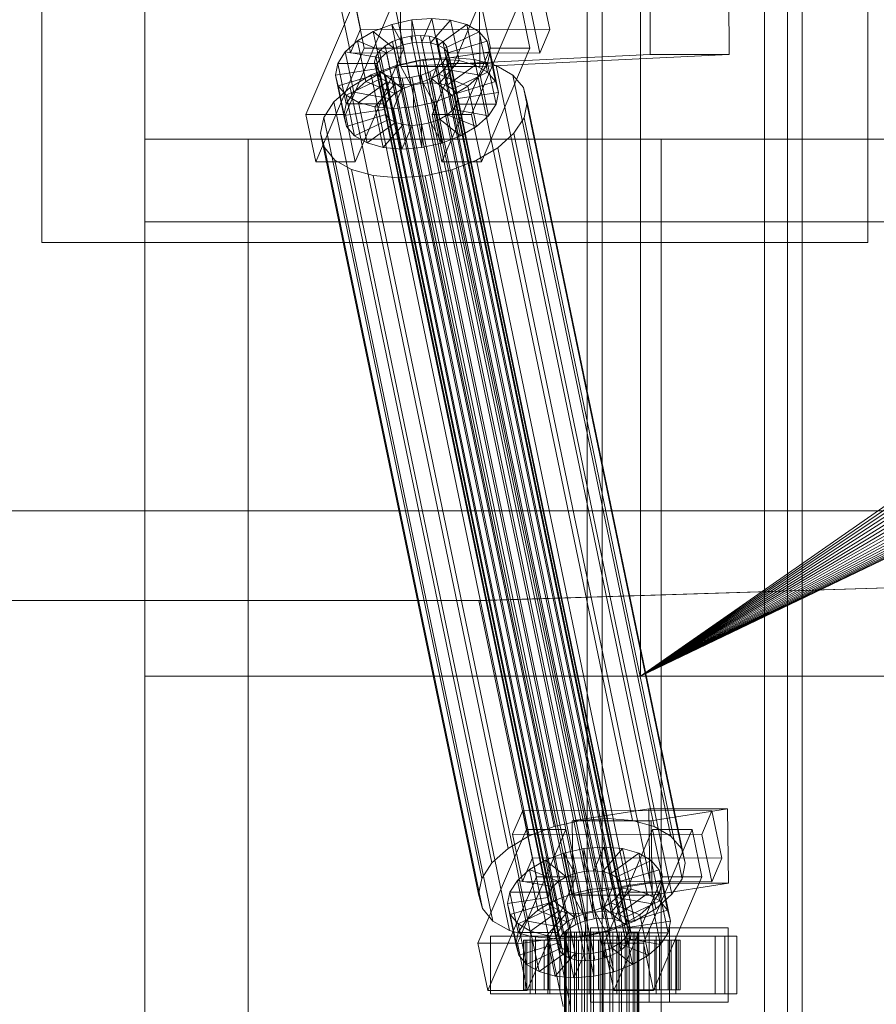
# Model space of a CAD drawing. Header units: millimetres. Extents: x -3490 to 61924, y -72580 to 6847.
# Tile 561 of 656: x 23720 to 23927, y -17870 to -17631. Entities that reach past the tile are written whole.
import ezdxf

# ---------------------------------------------------------------- set-up
doc = ezdxf.new("R2010")
doc.units = ezdxf.units.MM
for name, color, linetype, lineweight in [('COTAS_O', 1, 'Continuous', 0), ('superior_briquetadora', 7, 'Continuous', 0), ('superior_C02', 7, 'Continuous', 0)]:
    doc.layers.add(name, color=color, linetype=linetype, lineweight=lineweight)
doc.dimstyles.new('R19_100', dxfattribs={"dimtxt": 250, "dimasz": 150, "dimexe": 150, "dimexo": 80, "dimgap": 100, "dimtad": 1, "dimtih": 1, "dimtoh": 1, "dimdsep": 46, "dimcen": 0.09, "dimadec": 0, "dimazin": 0, "dimtfac": 1, "dimtdec": 4, "dimtofl": 0, "dimtmove": 0, "dimatfit": 3, "dimfxl": 1, "dimtolj": 1, "dimtzin": 0, "dimarcsym": 0})

# ---------------------------------------------------------------- blocks, each defined once
blk = doc.blocks.new('DIM_R29_47')
at = {"layer": 'COTAS_O'}
for p, q in [((23050.07, -17510), (23005.07, -17660)), ((23750.07, -17510), (23050.07, -17510)), ((23050.07, -19480), (23050.07, -17510)), ((23050.07, -17510), (23095.07, -17660)), ((23050.07, -19480), (23005.07, -19330)), ((23050.07, -19480), (23095.07, -19330)), ((23750.07, -19480), (23050.07, -19480))]:
    blk.add_line(p, q, dxfattribs=at)
blk.add_text('1970 O', height=250, rotation=90, dxfattribs=at).set_placement((22950.07, -18495))

msp = doc.modelspace()

# ---------------------------------------------------------------- linework, layer by layer
at = {"layer": 'superior_briquetadora'}
for p, q in [((23725.067, -17685), (23725.067, -17485)), ((23925.067, -17685), (23925.067, -17485)), ((23750.067, -17660), (23750.067, -17510)), ((23750.067, -18490), (23750.067, -17510)), ((23900.067, -17660), (23900.067, -17510)), ((23750.067, -17790), (23750.067, -17570)), ((23750.067, -17680), (23750.067, -17570)), ((23870.067, -17790), (23870.067, -17570)), ((23870.067, -17583.45), (23870.067, -17790)), ((23750.067, -19330), (23750.067, -17660)), ((23750.067, -17660), (23900.067, -17660)), ((23775.067, -18720.639), (23775.067, -17660)), ((23775.067, -17660), (23875.067, -17660)), ((23775.067, -18674.804), (23775.067, -17660)), ((23875.067, -18720.639), (23875.067, -17660)), ((23875.067, -18674.804), (23875.067, -17660)), ((23900.067, -19330), (23900.067, -17660)), ((23900.067, -18490), (23900.067, -17660)), ((23900.067, -17790), (23900.067, -17660)), ((23900.067, -17660), (25800.067, -17660)), ((25950.067, -17680), (23750.067, -17680)), ((24028.067, -17680), (23870.067, -17790)), ((24028.173, -17682.156), (23870.067, -17790)), ((24028.49, -17684.292), (23870.067, -17790)), ((23725.067, -17685), (23925.067, -17685)), ((24029.015, -17686.386), (23870.067, -17790)), ((24029.742, -17688.419), (23870.067, -17790)), ((24030.665, -17690.371), (23870.067, -17790)), ((24031.775, -17692.223), (23870.067, -17790)), ((24033.061, -17693.957), (23870.067, -17790)), ((24034.511, -17695.556), (23870.067, -17790)), ((24036.111, -17697.006), (23870.067, -17790)), ((24037.845, -17698.292), (23870.067, -17790)), ((24039.697, -17699.402), (23870.067, -17790)), ((24041.648, -17700.325), (23870.067, -17790)), ((24043.681, -17701.053), (23870.067, -17790)), ((24054.359, -17701.577), (23870.067, -17790)), ((24045.775, -17701.577), (23870.067, -17790)), ((24052.224, -17701.894), (23870.067, -17790)), ((24047.911, -17701.894), (23870.067, -17790)), ((24050.067, -17702), (23870.067, -17790)), ((23750.067, -17790), (23900.067, -17790)), ((23750.067, -18210), (23750.067, -17790)), ((23750.067, -17790), (24150.067, -17790)), ((23870.067, -17790), (24150.067, -17790)), ((24350.067, -17790), (23870.067, -17790)), ((23870.067, -17790), (23950.067, -17790)), ((23870.067, -17790), (23879.479, -17790)), ((25830.067, -17790), (23870.067, -17790)), ((23950.067, -17790), (23879.479, -17790)), ((23879.479, -17790), (23880.462, -17790)), ((23950.067, -17790), (23880.462, -17790)), ((23880.462, -17790), (23886.973, -17790)), ((23950.067, -17790), (23886.973, -17790)), ((23886.973, -17790), (23929.237, -17790)), ((23900.067, -18210), (23900.067, -17790)), ((23900.067, -17790), (24150.067, -17790))]:
    msp.add_line(p, q, dxfattribs=at)
at = {"layer": 'superior_C02'}
for p, q in [((23857.171, -17575), (23857.171, -18425)), ((23860.748, -18425), (23860.748, -17575)), ((23905.662, -18425), (23905.662, -17575)), ((23909.239, -17575), (23909.239, -18425)), ((23802.274, -17633.325), (23799.893, -17621.857)), ((23845.712, -17621.914), (23848.092, -17633.382)), ((23872.43, -17639.486), (23872.354, -17621.488)), ((23891.445, -17621.488), (23891.521, -17639.486)), ((23811.961, -17624.356), (23812.037, -17642.354)), ((23831.128, -17642.354), (23831.052, -17624.356)), ((23800.799, -17626.449), (23789.048, -17653.98)), ((23798.594, -17653.992), (23810.344, -17626.461)), ((23803.179, -17637.917), (23800.799, -17626.449)), ((23810.344, -17626.461), (23812.724, -17637.929)), ((23831.344, -17626.487), (23819.594, -17654.019)), ((23829.139, -17654.031), (23840.89, -17626.499)), ((23833.724, -17637.955), (23831.344, -17626.487)), ((23840.89, -17626.499), (23843.27, -17637.967)), ((23797.445, -17627.592), (23799.826, -17639.061)), ((23845.644, -17639.118), (23843.264, -17627.65)), ((23805.359, -17633.91), (23809.854, -17632.183)), ((23809.854, -17632.183), (23814.693, -17631.1)), ((23809.854, -17632.183), (23812.507, -17637.157)), ((23811.894, -17642.013), (23809.854, -17632.183)), ((23814.693, -17631.1), (23819.545, -17630.735)), ((23814.693, -17631.1), (23814.799, -17636.643)), ((23816.733, -17640.93), (23814.693, -17631.1)), ((23819.545, -17630.735), (23817.097, -17636.47)), ((23824.081, -17631.112), (23819.246, -17636.649)), ((23821.586, -17640.564), (23819.545, -17630.735)), ((23819.545, -17630.735), (23824.081, -17631.112)), ((23827.99, -17632.206), (23821.098, -17637.167)), ((23826.121, -17640.942), (23824.081, -17631.112)), ((23824.081, -17631.112), (23827.99, -17632.206)), ((23830.031, -17642.036), (23827.99, -17632.206)), ((23827.99, -17632.206), (23831.007, -17633.943)), ((23799.826, -17639.061), (23802.274, -17633.325)), ((23801.513, -17636.164), (23805.359, -17633.91)), ((23848.092, -17633.382), (23802.274, -17633.325)), ((23805.359, -17633.91), (23810.377, -17637.975)), ((23807.399, -17643.74), (23805.359, -17633.91)), ((23831.007, -17633.943), (23822.527, -17637.99)), ((23833.048, -17643.772), (23831.007, -17633.943)), ((23831.007, -17633.943), (23832.926, -17636.203)), ((23848.092, -17633.382), (23845.644, -17639.118)), ((23798.579, -17638.79), (23801.513, -17636.164)), ((23801.513, -17636.164), (23808.556, -17639.042)), ((23803.553, -17645.994), (23801.513, -17636.164)), ((23808.216, -17637.404), (23810.037, -17636.336)), ((23810.037, -17636.336), (23812.167, -17635.518)), ((23854.413, -17850.135), (23810.037, -17636.336)), ((23812.167, -17635.518), (23814.459, -17635.005)), ((23856.542, -17849.317), (23812.167, -17635.518)), ((23814.799, -17636.643), (23812.507, -17637.157)), ((23814.459, -17635.005), (23816.757, -17634.832)), ((23858.834, -17848.804), (23814.459, -17635.005)), ((23817.097, -17636.47), (23814.799, -17636.643)), ((23814.799, -17636.643), (23816.839, -17646.473)), ((23816.757, -17634.832), (23818.906, -17635.011)), ((23861.133, -17848.631), (23816.757, -17634.832)), ((23817.097, -17636.47), (23819.138, -17646.3)), ((23819.246, -17636.649), (23817.097, -17636.47)), ((23818.906, -17635.011), (23820.758, -17635.529)), ((23863.281, -17848.809), (23818.906, -17635.011)), ((23819.246, -17636.649), (23821.286, -17646.479)), ((23821.098, -17637.167), (23819.246, -17636.649)), ((23820.758, -17635.529), (23822.187, -17636.352)), ((23865.133, -17849.328), (23820.758, -17635.529)), ((23822.187, -17636.352), (23823.096, -17637.422)), ((23866.562, -17850.15), (23822.187, -17636.352)), ((23832.926, -17636.203), (23823.436, -17639.061)), ((23834.967, -17646.033), (23832.926, -17636.203)), ((23832.926, -17636.203), (23833.616, -17638.834)), ((23791.428, -17665.449), (23803.179, -17637.917)), ((23796.758, -17641.61), (23798.579, -17638.79)), ((23798.579, -17638.79), (23807.166, -17640.286)), ((23800.62, -17648.62), (23798.579, -17638.79)), ((23799.826, -17639.061), (23845.644, -17639.118)), ((23812.724, -17637.929), (23800.974, -17665.461)), ((23812.724, -17637.929), (23803.179, -17637.917)), ((23805.963, -17639.983), (23806.826, -17638.648)), ((23806.826, -17638.648), (23808.216, -17637.404)), ((23851.202, -17852.446), (23806.826, -17638.648)), ((23808.556, -17639.042), (23807.166, -17640.286)), ((23852.591, -17851.202), (23808.216, -17637.404)), ((23810.377, -17637.975), (23808.556, -17639.042)), ((23808.556, -17639.042), (23810.596, -17648.872)), ((23812.507, -17637.157), (23810.377, -17637.975)), ((23810.377, -17637.975), (23812.418, -17647.804)), ((23812.507, -17637.157), (23814.547, -17646.986)), ((23821.098, -17637.167), (23823.138, -17646.997)), ((23822.527, -17637.99), (23821.098, -17637.167)), ((23821.974, -17665.487), (23833.724, -17637.955)), ((23822.527, -17637.99), (23824.567, -17647.82)), ((23823.436, -17639.061), (23822.527, -17637.99)), ((23823.096, -17637.422), (23823.422, -17638.668)), ((23867.471, -17851.221), (23823.096, -17637.422)), ((23823.422, -17638.668), (23823.145, -17640.005)), ((23867.798, -17852.467), (23823.422, -17638.668)), ((23823.436, -17639.061), (23825.476, -17648.891)), ((23823.763, -17640.307), (23823.436, -17639.061)), ((23833.616, -17638.834), (23823.763, -17640.307)), ((23843.27, -17637.967), (23831.519, -17665.499)), ((23833.616, -17638.834), (23833.03, -17641.655)), ((23835.657, -17648.664), (23833.616, -17638.834)), ((23843.27, -17637.967), (23833.724, -17637.955)), ((23796.172, -17644.431), (23796.758, -17641.61)), ((23796.758, -17641.61), (23806.303, -17641.622)), ((23798.798, -17651.44), (23796.758, -17641.61)), ((23805.686, -17641.32), (23805.963, -17639.983)), ((23806.012, -17642.566), (23805.686, -17641.32)), ((23850.061, -17855.119), (23805.686, -17641.32)), ((23850.339, -17853.782), (23805.963, -17639.983)), ((23806.303, -17641.622), (23806.026, -17642.958)), ((23807.166, -17640.286), (23806.303, -17641.622)), ((23806.303, -17641.622), (23808.343, -17651.452)), ((23807.166, -17640.286), (23809.206, -17650.116)), ((23810.877, -17642.107), (23817.345, -17640.659)), ((23816.733, -17640.93), (23811.894, -17642.013)), ((23872.43, -17639.486), (23812.037, -17642.354)), ((23821.586, -17640.564), (23816.733, -17640.93)), ((23816.839, -17646.473), (23816.733, -17640.93)), ((23817.345, -17640.659), (23823.832, -17640.17)), ((23855.6, -17824.968), (23817.345, -17640.659)), ((23819.138, -17646.3), (23821.586, -17640.564)), ((23822.282, -17641.341), (23820.892, -17642.585)), ((23821.286, -17646.479), (23826.121, -17640.942)), ((23826.121, -17640.942), (23821.586, -17640.564)), ((23823.145, -17640.005), (23822.282, -17641.341)), ((23866.657, -17855.139), (23822.282, -17641.341)), ((23822.622, -17642.979), (23823.485, -17641.643)), ((23823.145, -17640.005), (23867.52, -17853.804)), ((23823.485, -17641.643), (23823.763, -17640.307)), ((23823.485, -17641.643), (23833.03, -17641.655)), ((23825.525, -17651.473), (23823.485, -17641.643)), ((23823.763, -17640.307), (23825.803, -17650.137)), ((23823.832, -17640.17), (23829.896, -17640.674)), ((23862.087, -17824.479), (23823.832, -17640.17)), ((23830.031, -17642.036), (23826.121, -17640.942)), ((23829.896, -17640.674), (23835.122, -17642.137)), ((23868.15, -17824.984), (23829.896, -17640.674)), ((23891.521, -17639.486), (23831.128, -17642.354)), ((23833.03, -17641.655), (23831.209, -17644.475)), ((23833.03, -17641.655), (23835.071, -17651.485)), ((23891.521, -17639.486), (23872.43, -17639.486)), ((23796.172, -17644.431), (23806.026, -17642.958)), ((23807.399, -17643.74), (23803.553, -17645.994)), ((23804.867, -17644.416), (23810.877, -17642.107)), ((23806.921, -17643.637), (23806.012, -17642.566)), ((23850.388, -17856.365), (23806.012, -17642.566)), ((23806.026, -17642.958), (23806.352, -17644.204)), ((23806.026, -17642.958), (23808.066, -17652.788)), ((23808.35, -17644.459), (23806.921, -17643.637)), ((23851.297, -17857.435), (23806.921, -17643.637)), ((23811.894, -17642.013), (23807.399, -17643.74)), ((23812.418, -17647.804), (23807.399, -17643.74)), ((23849.131, -17826.416), (23810.877, -17642.107)), ((23814.547, -17646.986), (23811.894, -17642.013)), ((23812.037, -17642.354), (23831.128, -17642.354)), ((23819.071, -17643.652), (23816.941, -17644.47)), ((23820.892, -17642.585), (23819.071, -17643.652)), ((23863.446, -17857.451), (23819.071, -17643.652)), ((23865.268, -17856.383), (23820.892, -17642.585)), ((23821.232, -17644.223), (23822.622, -17642.979)), ((23831.209, -17644.475), (23822.622, -17642.979)), ((23822.622, -17642.979), (23824.662, -17652.809)), ((23823.138, -17646.997), (23830.031, -17642.036)), ((23824.567, -17647.82), (23833.048, -17643.772)), ((23833.048, -17643.772), (23830.031, -17642.036)), ((23834.967, -17646.033), (23833.048, -17643.772)), ((23835.122, -17642.137), (23839.155, -17644.459)), ((23873.377, -17826.446), (23835.122, -17642.137)), ((23796.862, -17647.062), (23796.172, -17644.431)), ((23798.212, -17654.261), (23796.172, -17644.431)), ((23796.862, -17647.062), (23806.352, -17644.204)), ((23798.781, -17649.322), (23807.261, -17645.275)), ((23799.726, -17647.428), (23804.867, -17644.416)), ((23803.553, -17645.994), (23800.62, -17648.62)), ((23801.798, -17651.059), (23808.691, -17646.098)), ((23810.596, -17648.872), (23803.553, -17645.994)), ((23843.122, -17828.725), (23804.867, -17644.416)), ((23806.352, -17644.204), (23807.261, -17645.275)), ((23806.352, -17644.204), (23808.393, -17654.034)), ((23807.261, -17645.275), (23808.691, -17646.098)), ((23807.261, -17645.275), (23809.302, -17655.105)), ((23810.202, -17644.978), (23808.35, -17644.459)), ((23852.726, -17858.258), (23808.35, -17644.459)), ((23808.691, -17646.098), (23810.542, -17646.616)), ((23808.691, -17646.098), (23810.731, -17655.927)), ((23812.351, -17645.156), (23810.202, -17644.978)), ((23854.578, -17858.776), (23810.202, -17644.978)), ((23814.649, -17644.983), (23812.351, -17645.156)), ((23856.726, -17858.955), (23812.351, -17645.156)), ((23814.547, -17646.986), (23816.839, -17646.473)), ((23816.941, -17644.47), (23814.649, -17644.983)), ((23859.025, -17858.782), (23814.649, -17644.983)), ((23814.989, -17646.622), (23817.281, -17646.108)), ((23816.839, -17646.473), (23819.138, -17646.3)), ((23861.317, -17858.269), (23816.941, -17644.47)), ((23817.281, -17646.108), (23819.411, -17645.29)), ((23819.934, -17651.082), (23817.281, -17646.108)), ((23817.281, -17646.108), (23819.322, -17655.938)), ((23819.138, -17646.3), (23821.286, -17646.479)), ((23819.411, -17645.29), (23821.232, -17644.223)), ((23824.43, -17649.355), (23819.411, -17645.29)), ((23819.411, -17645.29), (23821.451, -17655.12)), ((23828.275, -17647.101), (23821.232, -17644.223)), ((23821.232, -17644.223), (23823.273, -17654.053)), ((23821.286, -17646.479), (23823.138, -17646.997)), ((23825.476, -17648.891), (23834.967, -17646.033)), ((23831.209, -17644.475), (23828.275, -17647.101)), ((23833.249, -17654.305), (23831.209, -17644.475)), ((23835.657, -17648.664), (23834.967, -17646.033)), ((23839.155, -17644.459), (23841.721, -17647.481)), ((23877.41, -17828.768), (23839.155, -17644.459)), ((23795.804, -17650.939), (23799.726, -17647.428)), ((23798.781, -17649.322), (23796.862, -17647.062)), ((23798.902, -17656.892), (23796.862, -17647.062)), ((23800.62, -17648.62), (23798.798, -17651.44)), ((23837.981, -17831.737), (23799.726, -17647.428)), ((23809.206, -17650.116), (23800.62, -17648.62)), ((23805.707, -17652.153), (23810.542, -17646.616)), ((23809.206, -17650.116), (23810.596, -17648.872)), ((23810.243, -17652.53), (23812.691, -17646.795)), ((23810.542, -17646.616), (23812.691, -17646.795)), ((23810.542, -17646.616), (23812.583, -17656.446)), ((23810.596, -17648.872), (23812.418, -17647.804)), ((23812.418, -17647.804), (23814.547, -17646.986)), ((23812.691, -17646.795), (23814.989, -17646.622)), ((23812.691, -17646.795), (23814.731, -17656.624)), ((23815.095, -17652.165), (23814.989, -17646.622)), ((23814.989, -17646.622), (23817.03, -17656.451)), ((23823.138, -17646.997), (23824.567, -17647.82)), ((23828.275, -17647.101), (23824.43, -17649.355)), ((23824.567, -17647.82), (23825.476, -17648.891)), ((23825.476, -17648.891), (23825.803, -17650.137)), ((23825.803, -17650.137), (23835.657, -17648.664)), ((23830.315, -17656.931), (23828.275, -17647.101)), ((23835.071, -17651.485), (23835.657, -17648.664)), ((23841.721, -17647.481), (23842.643, -17650.998)), ((23879.975, -17831.79), (23841.721, -17647.481)), ((23793.369, -17654.709), (23795.804, -17650.939)), ((23834.059, -17835.248), (23795.804, -17650.939)), ((23801.798, -17651.059), (23798.781, -17649.322)), ((23800.821, -17659.152), (23798.781, -17649.322)), ((23805.707, -17652.153), (23801.798, -17651.059)), ((23803.838, -17660.889), (23801.798, -17651.059)), ((23808.343, -17651.452), (23809.206, -17650.116)), ((23819.934, -17651.082), (23815.095, -17652.165)), ((23824.43, -17649.355), (23819.934, -17651.082)), ((23821.974, -17660.912), (23819.934, -17651.082)), ((23826.47, -17659.184), (23824.43, -17649.355)), ((23825.803, -17650.137), (23825.525, -17651.473)), ((23842.643, -17650.998), (23841.86, -17654.769)), ((23880.898, -17835.307), (23842.643, -17650.998)), ((23798.798, -17651.44), (23798.212, -17654.261)), ((23808.066, -17652.788), (23798.212, -17654.261)), ((23808.343, -17651.452), (23798.798, -17651.44)), ((23810.243, -17652.53), (23805.707, -17652.153)), ((23807.747, -17661.983), (23805.707, -17652.153)), ((23808.066, -17652.788), (23808.343, -17651.452)), ((23808.393, -17654.034), (23808.066, -17652.788)), ((23815.095, -17652.165), (23810.243, -17652.53)), ((23812.283, -17662.36), (23810.243, -17652.53)), ((23817.136, -17661.995), (23815.095, -17652.165)), ((23824.662, -17652.809), (23823.273, -17654.053)), ((23825.525, -17651.473), (23824.662, -17652.809)), ((23824.662, -17652.809), (23833.249, -17654.305)), ((23835.071, -17651.485), (23825.525, -17651.473)), ((23833.249, -17654.305), (23835.071, -17651.485)), ((23798.594, -17653.992), (23789.048, -17653.98)), ((23789.048, -17653.98), (23791.428, -17665.449)), ((23792.586, -17658.48), (23793.369, -17654.709)), ((23831.624, -17839.018), (23793.369, -17654.709)), ((23798.212, -17654.261), (23798.902, -17656.892)), ((23800.974, -17665.461), (23798.594, -17653.992)), ((23808.393, -17654.034), (23798.902, -17656.892)), ((23809.302, -17655.105), (23800.821, -17659.152)), ((23810.731, -17655.927), (23803.838, -17660.889)), ((23809.302, -17655.105), (23808.393, -17654.034)), ((23810.731, -17655.927), (23809.302, -17655.105)), ((23812.583, -17656.446), (23810.731, -17655.927)), ((23819.322, -17655.938), (23817.03, -17656.451)), ((23821.451, -17655.12), (23819.322, -17655.938)), ((23819.322, -17655.938), (23821.974, -17660.912)), ((23829.139, -17654.031), (23819.594, -17654.019)), ((23819.594, -17654.019), (23821.974, -17665.487)), ((23823.273, -17654.053), (23821.451, -17655.12)), ((23821.451, -17655.12), (23826.47, -17659.184)), ((23823.273, -17654.053), (23830.315, -17656.931)), ((23831.519, -17665.499), (23829.139, -17654.031)), ((23830.315, -17656.931), (23833.249, -17654.305)), ((23841.86, -17654.769), (23839.424, -17658.539)), ((23841.86, -17654.769), (23880.115, -17839.078)), ((23798.902, -17656.892), (23800.821, -17659.152)), ((23812.583, -17656.446), (23807.747, -17661.983)), ((23814.731, -17656.624), (23812.283, -17662.36)), ((23814.731, -17656.624), (23812.583, -17656.446)), ((23817.03, -17656.451), (23814.731, -17656.624)), ((23817.03, -17656.451), (23817.136, -17661.995)), ((23826.47, -17659.184), (23830.315, -17656.931)), ((23793.508, -17661.997), (23792.586, -17658.48)), ((23830.84, -17842.789), (23792.586, -17658.48)), ((23800.821, -17659.152), (23803.838, -17660.889)), ((23821.974, -17660.912), (23826.47, -17659.184)), ((23839.424, -17658.539), (23835.503, -17662.05)), ((23877.679, -17842.848), (23839.424, -17658.539)), ((23796.073, -17665.019), (23793.508, -17661.997)), ((23831.763, -17846.306), (23793.508, -17661.997)), ((23803.838, -17660.889), (23807.747, -17661.983)), ((23807.747, -17661.983), (23812.283, -17662.36)), ((23812.283, -17662.36), (23817.136, -17661.995)), ((23817.136, -17661.995), (23821.974, -17660.912)), ((23835.503, -17662.05), (23830.362, -17665.062)), ((23873.757, -17846.359), (23835.503, -17662.05)), ((23791.428, -17665.449), (23800.974, -17665.461)), ((23800.107, -17667.341), (23796.073, -17665.019)), ((23834.328, -17849.328), (23796.073, -17665.019)), ((23821.974, -17665.487), (23831.519, -17665.499)), ((23830.362, -17665.062), (23824.352, -17667.371)), ((23868.617, -17849.371), (23830.362, -17665.062)), ((23805.333, -17668.803), (23800.107, -17667.341)), ((23838.361, -17851.65), (23800.107, -17667.341)), ((23824.352, -17667.371), (23817.883, -17668.819)), ((23862.607, -17851.68), (23824.352, -17667.371)), ((23811.396, -17669.308), (23805.333, -17668.803)), ((23843.588, -17853.113), (23805.333, -17668.803)), ((23817.883, -17668.819), (23811.396, -17669.308)), ((23849.651, -17853.617), (23811.396, -17669.308)), ((23856.138, -17853.128), (23817.883, -17668.819)), ((15575.415, -17750), (24634.01, -17750)), ((24635.508, -17750), (15576.913, -17750)), ((23830.921, -17771.702), (24524.933, -17750)), ((24526.711, -17750), (23832.7, -17771.702)), ((23401.145, -17771.702), (23830.921, -17771.702)), ((23832.7, -17771.702), (23402.923, -17771.702)), ((23830.921, -17771.702), (23851.323, -17870)), ((23830.921, -17771.702), (23832.7, -17771.702)), ((23853.102, -17870), (23832.7, -17771.702)), ((23841.549, -17822.549), (23839.1, -17828.285)), ((23843.929, -17834.017), (23841.549, -17822.549)), ((23841.549, -17822.549), (23887.367, -17822.606)), ((23872.04, -17822.189), (23853.531, -17825.057)), ((23872.287, -17840.17), (23872.04, -17822.189)), ((23872.04, -17822.189), (23891.13, -17822.189)), ((23872.621, -17825.057), (23891.13, -17822.189)), ((23884.919, -17828.342), (23887.367, -17822.606)), ((23887.367, -17822.606), (23889.747, -17834.074)), ((23891.13, -17822.189), (23891.378, -17840.17)), ((23855.6, -17824.968), (23849.131, -17826.416)), ((23872.621, -17825.057), (23853.531, -17825.057)), ((23853.531, -17825.057), (23853.778, -17843.038)), ((23862.087, -17824.479), (23855.6, -17824.968)), ((23868.15, -17824.984), (23862.087, -17824.479)), ((23873.377, -17826.446), (23868.15, -17824.984)), ((23872.869, -17843.038), (23872.621, -17825.057)), ((23842.454, -17827.141), (23830.703, -17854.673)), ((23840.249, -17854.685), (23851.999, -17827.153)), ((23844.834, -17838.609), (23842.454, -17827.141)), ((23842.454, -17827.141), (23851.999, -17827.153)), ((23849.131, -17826.416), (23843.122, -17828.725)), ((23851.999, -17827.153), (23854.38, -17838.621)), ((23872.999, -17827.179), (23861.249, -17854.711)), ((23870.794, -17854.723), (23882.545, -17827.191)), ((23875.38, -17838.647), (23872.999, -17827.179)), ((23872.999, -17827.179), (23882.545, -17827.191)), ((23877.41, -17828.768), (23873.377, -17826.446)), ((23882.545, -17827.191), (23884.925, -17838.659)), ((23843.122, -17828.725), (23837.981, -17831.737)), ((23884.919, -17828.342), (23839.1, -17828.285)), ((23839.1, -17828.285), (23841.481, -17839.753)), ((23879.975, -17831.79), (23877.41, -17828.768)), ((23887.299, -17839.81), (23884.919, -17828.342)), ((23837.981, -17831.737), (23834.059, -17835.248)), ((23851.509, -17832.875), (23856.348, -17831.792)), ((23856.348, -17831.792), (23861.2, -17831.427)), ((23856.348, -17831.792), (23856.454, -17837.336)), ((23858.388, -17841.622), (23856.348, -17831.792)), ((23861.2, -17831.427), (23858.752, -17837.163)), ((23865.736, -17831.804), (23860.901, -17837.341)), ((23863.241, -17841.257), (23861.2, -17831.427)), ((23861.2, -17831.427), (23865.736, -17831.804)), ((23867.776, -17841.634), (23865.736, -17831.804)), ((23865.736, -17831.804), (23869.646, -17832.898)), ((23880.898, -17835.307), (23879.975, -17831.79)), ((23841.481, -17839.753), (23843.929, -17834.017)), ((23843.168, -17836.856), (23847.014, -17834.603)), ((23889.747, -17834.074), (23843.929, -17834.017)), ((23847.014, -17834.603), (23851.509, -17832.875)), ((23847.014, -17834.603), (23852.032, -17838.667)), ((23849.054, -17844.433), (23847.014, -17834.603)), ((23851.509, -17832.875), (23854.162, -17837.849)), ((23853.549, -17842.705), (23851.509, -17832.875)), ((23869.646, -17832.898), (23862.753, -17837.86)), ((23872.663, -17834.635), (23864.182, -17838.682)), ((23871.686, -17842.728), (23869.646, -17832.898)), ((23869.646, -17832.898), (23872.663, -17834.635)), ((23874.703, -17844.465), (23872.663, -17834.635)), ((23872.663, -17834.635), (23874.581, -17836.895)), ((23889.747, -17834.074), (23887.299, -17839.81)), ((23834.059, -17835.248), (23831.624, -17839.018)), ((23840.235, -17839.482), (23843.168, -17836.856)), ((23843.168, -17836.856), (23850.211, -17839.734)), ((23845.208, -17846.686), (23843.168, -17836.856)), ((23858.752, -17837.163), (23856.454, -17837.336)), ((23858.752, -17837.163), (23860.793, -17846.992)), ((23860.901, -17837.341), (23858.752, -17837.163)), ((23874.581, -17836.895), (23865.091, -17839.753)), ((23876.622, -17846.725), (23874.581, -17836.895)), ((23874.581, -17836.895), (23875.271, -17839.526)), ((23880.115, -17839.078), (23880.898, -17835.307)), ((23831.624, -17839.018), (23830.84, -17842.789)), ((23833.083, -17866.141), (23844.834, -17838.609)), ((23838.413, -17842.302), (23840.235, -17839.482)), ((23840.235, -17839.482), (23848.821, -17840.978)), ((23842.275, -17849.312), (23840.235, -17839.482)), ((23854.38, -17838.621), (23842.629, -17866.153)), ((23854.38, -17838.621), (23844.834, -17838.609)), ((23852.032, -17838.667), (23850.211, -17839.734)), ((23854.162, -17837.849), (23852.032, -17838.667)), ((23852.032, -17838.667), (23854.073, -17848.497)), ((23856.454, -17837.336), (23854.162, -17837.849)), ((23854.162, -17837.849), (23856.202, -17847.679)), ((23856.454, -17837.336), (23858.494, -17847.165)), ((23860.901, -17837.341), (23862.941, -17847.171)), ((23862.753, -17837.86), (23860.901, -17837.341)), ((23862.753, -17837.86), (23864.793, -17847.689)), ((23864.182, -17838.682), (23862.753, -17837.86)), ((23863.629, -17866.179), (23875.38, -17838.647)), ((23864.182, -17838.682), (23866.222, -17848.512)), ((23865.091, -17839.753), (23864.182, -17838.682)), ((23875.271, -17839.526), (23865.418, -17840.999)), ((23884.925, -17838.659), (23873.175, -17866.191)), ((23875.271, -17839.526), (23874.686, -17842.347)), ((23877.312, -17849.356), (23875.271, -17839.526)), ((23884.925, -17838.659), (23875.38, -17838.647)), ((23877.679, -17842.848), (23880.115, -17839.078)), ((23841.481, -17839.753), (23887.299, -17839.81)), ((23848.821, -17840.978), (23847.958, -17842.314)), ((23850.211, -17839.734), (23848.821, -17840.978)), ((23848.821, -17840.978), (23850.861, -17850.808)), ((23850.211, -17839.734), (23852.251, -17849.564)), ((23858.388, -17841.622), (23853.549, -17842.705)), ((23872.287, -17840.17), (23853.778, -17843.038)), ((23863.241, -17841.257), (23858.388, -17841.622)), ((23858.494, -17847.165), (23858.388, -17841.622)), ((23860.793, -17846.992), (23863.241, -17841.257)), ((23862.941, -17847.171), (23867.776, -17841.634)), ((23867.776, -17841.634), (23863.241, -17841.257)), ((23865.091, -17839.753), (23867.131, -17849.583)), ((23865.418, -17840.999), (23865.091, -17839.753)), ((23865.14, -17842.335), (23865.418, -17840.999)), ((23865.418, -17840.999), (23867.458, -17850.829)), ((23871.686, -17842.728), (23867.776, -17841.634)), ((23891.378, -17840.17), (23872.287, -17840.17)), ((23891.378, -17840.17), (23872.869, -17843.038)), ((23830.84, -17842.789), (23831.763, -17846.306)), ((23837.827, -17845.123), (23838.413, -17842.302)), ((23837.827, -17845.123), (23847.681, -17843.65)), ((23838.413, -17842.302), (23847.958, -17842.314)), ((23840.453, -17852.132), (23838.413, -17842.302)), ((23849.054, -17844.433), (23845.208, -17846.686)), ((23847.958, -17842.314), (23847.681, -17843.65)), ((23847.681, -17843.65), (23848.008, -17844.897)), ((23847.681, -17843.65), (23849.721, -17853.48)), ((23847.958, -17842.314), (23849.999, -17852.144)), ((23853.549, -17842.705), (23849.054, -17844.433)), ((23854.073, -17848.497), (23849.054, -17844.433)), ((23856.202, -17847.679), (23853.549, -17842.705)), ((23853.778, -17843.038), (23872.869, -17843.038)), ((23862.888, -17844.915), (23864.277, -17843.671)), ((23864.277, -17843.671), (23865.14, -17842.335)), ((23872.864, -17845.167), (23864.277, -17843.671)), ((23864.277, -17843.671), (23866.317, -17853.501)), ((23864.793, -17847.689), (23871.686, -17842.728)), ((23865.14, -17842.335), (23874.686, -17842.347)), ((23867.18, -17852.165), (23865.14, -17842.335)), ((23874.703, -17844.465), (23871.686, -17842.728)), ((23874.686, -17842.347), (23872.864, -17845.167)), ((23873.757, -17846.359), (23877.679, -17842.848)), ((23874.686, -17842.347), (23876.726, -17852.177)), ((23831.763, -17846.306), (23834.328, -17849.328)), ((23838.517, -17847.754), (23837.827, -17845.123)), ((23839.867, -17854.953), (23837.827, -17845.123)), ((23838.517, -17847.754), (23848.008, -17844.897)), ((23840.436, -17850.015), (23848.917, -17845.967)), ((23845.208, -17846.686), (23842.275, -17849.312)), ((23843.453, -17851.751), (23850.346, -17846.79)), ((23852.251, -17849.564), (23845.208, -17846.686)), ((23848.008, -17844.897), (23848.917, -17845.967)), ((23848.008, -17844.897), (23850.048, -17854.726)), ((23848.917, -17845.967), (23850.346, -17846.79)), ((23848.917, -17845.967), (23850.957, -17855.797)), ((23850.346, -17846.79), (23852.198, -17847.308)), ((23850.346, -17846.79), (23852.386, -17856.62)), ((23856.645, -17847.314), (23858.937, -17846.801)), ((23858.937, -17846.801), (23861.066, -17845.983)), ((23861.589, -17851.774), (23858.937, -17846.801)), ((23858.937, -17846.801), (23860.977, -17856.631)), ((23861.066, -17845.983), (23862.888, -17844.915)), ((23866.085, -17850.047), (23861.066, -17845.983)), ((23861.066, -17845.983), (23863.106, -17855.812)), ((23869.93, -17847.793), (23862.888, -17844.915)), ((23862.888, -17844.915), (23864.928, -17854.745)), ((23866.222, -17848.512), (23874.703, -17844.465)), ((23867.131, -17849.583), (23876.622, -17846.725)), ((23868.617, -17849.371), (23873.757, -17846.359)), ((23872.864, -17845.167), (23869.93, -17847.793)), ((23874.904, -17854.997), (23872.864, -17845.167)), ((23876.622, -17846.725), (23874.703, -17844.465)), ((23877.312, -17849.356), (23876.622, -17846.725)), ((23840.436, -17850.015), (23838.517, -17847.754)), ((23840.557, -17857.584), (23838.517, -17847.754)), ((23847.362, -17852.845), (23852.198, -17847.308)), ((23851.898, -17853.223), (23854.346, -17847.487)), ((23852.198, -17847.308), (23854.346, -17847.487)), ((23852.198, -17847.308), (23854.238, -17857.138)), ((23852.251, -17849.564), (23854.073, -17848.497)), ((23854.073, -17848.497), (23856.202, -17847.679)), ((23854.346, -17847.487), (23856.645, -17847.314)), ((23854.346, -17847.487), (23856.386, -17857.317)), ((23856.202, -17847.679), (23858.494, -17847.165)), ((23858.834, -17848.804), (23856.542, -17849.317)), ((23856.75, -17852.857), (23856.645, -17847.314)), ((23856.645, -17847.314), (23858.685, -17857.144)), ((23858.494, -17847.165), (23860.793, -17846.992)), ((23861.133, -17848.631), (23858.834, -17848.804)), ((23860.793, -17846.992), (23862.941, -17847.171)), ((23863.281, -17848.809), (23861.133, -17848.631)), ((23862.941, -17847.171), (23864.793, -17847.689)), ((23865.133, -17849.328), (23863.281, -17848.809)), ((23864.793, -17847.689), (23866.222, -17848.512)), ((23869.93, -17847.793), (23866.085, -17850.047)), ((23866.222, -17848.512), (23867.131, -17849.583)), ((23871.97, -17857.623), (23869.93, -17847.793)), ((23834.328, -17849.328), (23838.361, -17851.65)), ((23843.453, -17851.751), (23840.436, -17850.015)), ((23842.476, -17859.844), (23840.436, -17850.015)), ((23842.275, -17849.312), (23840.453, -17852.132)), ((23850.861, -17850.808), (23842.275, -17849.312)), ((23849.999, -17852.144), (23850.861, -17850.808)), ((23850.861, -17850.808), (23852.251, -17849.564)), ((23852.591, -17851.202), (23851.202, -17852.446)), ((23854.413, -17850.135), (23852.591, -17851.202)), ((23856.542, -17849.317), (23854.413, -17850.135)), ((23877.073, -17851), (23857.982, -17851)), ((23857.982, -17851), (23857.982, -17869)), ((23872.169, -17851), (23857.982, -17851)), ((23866.085, -17850.047), (23861.589, -17851.774)), ((23862.607, -17851.68), (23868.617, -17849.371)), ((23866.562, -17850.15), (23865.133, -17849.328)), ((23868.125, -17859.877), (23866.085, -17850.047)), ((23867.471, -17851.221), (23866.562, -17850.15)), ((23867.131, -17849.583), (23867.458, -17850.829)), ((23867.458, -17850.829), (23867.18, -17852.165)), ((23867.458, -17850.829), (23877.312, -17849.356)), ((23867.798, -17852.467), (23867.471, -17851.221)), ((23872.169, -17869), (23872.169, -17851)), ((23872.169, -17851), (23891.26, -17851)), ((23876.726, -17852.177), (23877.312, -17849.356)), ((23877.073, -17869), (23877.073, -17851)), ((23877.073, -17851), (23891.26, -17851)), ((23891.26, -17851), (23891.26, -17869)), ((23843.317, -17853), (23833.772, -17853)), ((23833.772, -17853), (23833.772, -17867)), ((23848.078, -17853), (23833.772, -17853)), ((23838.361, -17851.65), (23843.588, -17853.113)), ((23840.453, -17852.132), (23839.867, -17854.953)), ((23849.721, -17853.48), (23839.867, -17854.953)), ((23849.999, -17852.144), (23840.453, -17852.132)), ((23843.317, -17867), (23843.317, -17853)), ((23843.317, -17853), (23857.624, -17853)), ((23847.362, -17852.845), (23843.453, -17851.751)), ((23845.493, -17861.581), (23843.453, -17851.751)), ((23843.588, -17853.113), (23849.651, -17853.617)), ((23890.437, -17853), (23844.619, -17853)), ((23844.619, -17853), (23844.619, -17867)), ((23847.599, -17853), (23844.619, -17853)), ((23851.898, -17853.223), (23847.362, -17852.845)), ((23849.403, -17862.675), (23847.362, -17852.845)), ((23847.599, -17867), (23847.599, -17853)), ((23847.599, -17853), (23893.417, -17853)), ((23848.078, -17867), (23848.078, -17853)), ((23848.078, -17853), (23857.624, -17853)), ((23849.651, -17853.617), (23856.138, -17853.128)), ((23849.721, -17853.48), (23849.999, -17852.144)), ((23850.048, -17854.726), (23849.721, -17853.48)), ((23850.339, -17853.782), (23850.061, -17855.119)), ((23851.202, -17852.446), (23850.339, -17853.782)), ((23851.891, -17852), (23851.68, -17852)), ((23851.68, -17852), (23852.082, -17852)), ((23851.68, -18148), (23851.68, -17852)), ((23852.701, -17852), (23851.891, -17852)), ((23851.891, -18148), (23851.891, -17852)), ((23856.75, -17852.857), (23851.898, -17853.223)), ((23853.938, -17863.052), (23851.898, -17853.223)), ((23852.082, -17852), (23853.069, -17852)), ((23852.082, -18148), (23852.082, -17852)), ((23854.054, -17852), (23852.701, -17852)), ((23852.701, -18148), (23852.701, -17852)), ((23853.069, -17852), (23854.574, -17852)), ((23853.069, -18148), (23853.069, -17852)), ((23855.858, -17852), (23854.054, -17852)), ((23854.054, -18148), (23854.054, -17852)), ((23854.574, -17852), (23856.495, -17852)), ((23854.574, -18148), (23854.574, -17852)), ((23857.99, -17852), (23855.858, -17852)), ((23855.858, -18148), (23855.858, -17852)), ((23856.138, -17853.128), (23862.607, -17851.68)), ((23856.495, -17852), (23858.7, -17852)), ((23856.495, -18148), (23856.495, -17852)), ((23861.589, -17851.774), (23856.75, -17852.857)), ((23858.791, -17862.687), (23856.75, -17852.857)), ((23857.624, -17853), (23857.624, -17867)), ((23860.305, -17852), (23857.99, -17852)), ((23857.99, -18148), (23857.99, -17852)), ((23858.7, -17852), (23861.04, -17852)), ((23858.7, -18148), (23858.7, -17852)), ((23862.645, -17852), (23860.305, -17852)), ((23860.305, -18148), (23860.305, -17852)), ((23861.04, -17852), (23863.355, -17852)), ((23861.04, -18148), (23861.04, -17852)), ((23863.63, -17861.604), (23861.589, -17851.774)), ((23864.85, -17852), (23862.645, -17852)), ((23862.645, -18148), (23862.645, -17852)), ((23863.355, -17852), (23865.487, -17852)), ((23863.355, -18148), (23863.355, -17852)), ((23873.863, -17853), (23864.317, -17853)), ((23864.317, -17853), (23864.317, -17867)), ((23878.624, -17853), (23864.317, -17853)), ((23866.771, -17852), (23864.85, -17852)), ((23864.85, -18148), (23864.85, -17852)), ((23866.317, -17853.501), (23864.928, -17854.745)), ((23865.487, -17852), (23867.291, -17852)), ((23865.487, -18148), (23865.487, -17852)), ((23867.18, -17852.165), (23866.317, -17853.501)), ((23866.317, -17853.501), (23874.904, -17854.997)), ((23866.657, -17855.139), (23867.52, -17853.804)), ((23868.277, -17852), (23866.771, -17852)), ((23866.771, -18148), (23866.771, -17852)), ((23876.726, -17852.177), (23867.18, -17852.165)), ((23867.291, -17852), (23868.644, -17852)), ((23867.291, -18148), (23867.291, -17852)), ((23867.52, -17853.804), (23867.798, -17852.467)), ((23869.264, -17852), (23868.277, -17852)), ((23868.277, -18148), (23868.277, -17852)), ((23868.644, -17852), (23869.454, -17852)), ((23868.644, -18148), (23868.644, -17852)), ((23869.665, -17852), (23869.264, -17852)), ((23869.264, -17852), (23869.264, -18148)), ((23869.454, -17852), (23869.665, -17852)), ((23869.454, -18148), (23869.454, -17852)), ((23869.665, -18148), (23869.665, -17852)), ((23873.863, -17867), (23873.863, -17853)), ((23873.863, -17853), (23888.169, -17853)), ((23874.904, -17854.997), (23876.726, -17852.177)), ((23878.624, -17867), (23878.624, -17853)), ((23878.624, -17853), (23888.169, -17853)), ((23888.169, -17853), (23888.169, -17867)), ((23890.437, -17867), (23890.437, -17853)), ((23890.437, -17853), (23893.417, -17853)), ((23893.417, -17853), (23893.417, -17867)), ((23840.249, -17854.685), (23830.703, -17854.673)), ((23830.703, -17854.673), (23833.083, -17866.141)), ((23839.867, -17854.953), (23840.557, -17857.584)), ((23842.629, -17866.153), (23840.249, -17854.685)), ((23850.048, -17854.726), (23840.557, -17857.584)), ((23842.134, -17854), (23841.688, -17854)), ((23841.688, -17854), (23851.68, -17854)), ((23841.688, -17866), (23841.688, -17854)), ((23841.688, -17854), (23842.536, -17854)), ((23843.844, -17854), (23842.134, -17854)), ((23842.134, -17854), (23851.891, -17854)), ((23842.134, -17866), (23842.134, -17854)), ((23850.957, -17855.797), (23842.476, -17859.844)), ((23842.536, -17854), (23852.082, -17854)), ((23842.536, -17866), (23842.536, -17854)), ((23842.536, -17854), (23844.62, -17854)), ((23846.7, -17854), (23843.844, -17854)), ((23843.844, -17854), (23852.701, -17854)), ((23843.844, -17866), (23843.844, -17854)), ((23844.62, -17854), (23853.069, -17854)), ((23844.62, -17866), (23844.62, -17854)), ((23844.62, -17854), (23847.797, -17854)), ((23850.508, -17854), (23846.7, -17854)), ((23846.7, -17854), (23854.054, -17854)), ((23846.7, -17866), (23846.7, -17854)), ((23847.797, -17854), (23854.574, -17854)), ((23847.797, -17866), (23847.797, -17854)), ((23847.797, -17854), (23851.852, -17854)), ((23850.957, -17855.797), (23850.048, -17854.726)), ((23850.061, -17855.119), (23850.388, -17856.365)), ((23850.388, -17856.365), (23851.297, -17857.435)), ((23855.01, -17854), (23850.508, -17854)), ((23850.508, -17854), (23855.858, -17854)), ((23850.508, -17866), (23850.508, -17854)), ((23852.386, -17856.62), (23850.957, -17855.797)), ((23851.68, -17854), (23851.891, -17854)), ((23851.68, -17854), (23851.68, -17866)), ((23852.082, -17854), (23851.68, -17854)), ((23851.852, -17854), (23856.495, -17854)), ((23851.852, -17866), (23851.852, -17854)), ((23851.852, -17854), (23856.509, -17854)), ((23851.891, -17854), (23852.701, -17854)), ((23851.891, -17854), (23851.891, -17866)), ((23852.082, -17854), (23852.082, -17866)), ((23853.069, -17854), (23852.082, -17854)), ((23852.701, -17854), (23854.054, -17854)), ((23852.701, -17854), (23852.701, -17866)), ((23853.069, -17854), (23853.069, -17866)), ((23854.574, -17854), (23853.069, -17854)), ((23854.054, -17854), (23855.858, -17854)), ((23854.054, -17854), (23854.054, -17866)), ((23854.574, -17854), (23854.574, -17866)), ((23856.495, -17854), (23854.574, -17854)), ((23859.897, -17854), (23855.01, -17854)), ((23855.01, -17854), (23857.99, -17854)), ((23855.01, -17866), (23855.01, -17854)), ((23855.858, -17854), (23857.99, -17854)), ((23855.858, -17854), (23855.858, -17866)), ((23856.495, -17854), (23856.495, -17866)), ((23858.7, -17854), (23856.495, -17854)), ((23856.509, -17854), (23858.7, -17854)), ((23856.509, -17866), (23856.509, -17854)), ((23856.509, -17854), (23861.449, -17854)), ((23857.99, -17854), (23860.305, -17854)), ((23857.99, -17854), (23857.99, -17866)), ((23858.7, -17854), (23858.7, -17866)), ((23861.04, -17854), (23858.7, -17854)), ((23864.836, -17854), (23859.897, -17854)), ((23859.897, -17854), (23860.305, -17854)), ((23859.897, -17866), (23859.897, -17854)), ((23860.305, -17854), (23862.645, -17854)), ((23860.305, -17854), (23860.305, -17866)), ((23863.106, -17855.812), (23860.977, -17856.631)), ((23861.449, -17854), (23861.04, -17854)), ((23861.04, -17854), (23861.04, -17866)), ((23863.355, -17854), (23861.04, -17854)), ((23870.794, -17854.723), (23861.249, -17854.711)), ((23861.249, -17854.711), (23863.629, -17866.179)), ((23861.449, -17866), (23861.449, -17854)), ((23861.449, -17854), (23866.336, -17854)), ((23864.836, -17854), (23862.645, -17854)), ((23862.645, -17854), (23864.85, -17854)), ((23862.645, -17854), (23862.645, -17866)), ((23864.928, -17854.745), (23863.106, -17855.812)), ((23863.106, -17855.812), (23868.125, -17859.877)), ((23866.336, -17854), (23863.355, -17854)), ((23863.355, -17854), (23863.355, -17866)), ((23865.487, -17854), (23863.355, -17854)), ((23863.446, -17857.451), (23865.268, -17856.383)), ((23869.493, -17854), (23864.836, -17854)), ((23864.836, -17866), (23864.836, -17854)), ((23869.493, -17854), (23864.85, -17854)), ((23864.85, -17854), (23866.771, -17854)), ((23864.85, -17854), (23864.85, -17866)), ((23864.928, -17854.745), (23871.97, -17857.623)), ((23865.268, -17856.383), (23866.657, -17855.139)), ((23870.837, -17854), (23865.487, -17854)), ((23865.487, -17854), (23865.487, -17866)), ((23867.291, -17854), (23865.487, -17854)), ((23866.336, -17866), (23866.336, -17854)), ((23866.336, -17854), (23870.837, -17854)), ((23873.548, -17854), (23866.771, -17854)), ((23866.771, -17854), (23868.277, -17854)), ((23866.771, -17854), (23866.771, -17866)), ((23874.645, -17854), (23867.291, -17854)), ((23867.291, -17854), (23867.291, -17866)), ((23868.644, -17854), (23867.291, -17854)), ((23876.725, -17854), (23868.277, -17854)), ((23868.277, -17854), (23869.264, -17854)), ((23868.277, -17854), (23868.277, -17866)), ((23877.501, -17854), (23868.644, -17854)), ((23868.644, -17854), (23868.644, -17866)), ((23869.454, -17854), (23868.644, -17854)), ((23869.264, -17854), (23878.809, -17854)), ((23869.264, -17866), (23869.264, -17854)), ((23869.264, -17854), (23869.665, -17854)), ((23879.211, -17854), (23869.454, -17854)), ((23869.454, -17854), (23869.454, -17866)), ((23869.665, -17854), (23869.454, -17854)), ((23873.548, -17854), (23869.493, -17854)), ((23869.493, -17866), (23869.493, -17854)), ((23879.657, -17854), (23869.665, -17854)), ((23869.665, -17854), (23869.665, -17866)), ((23873.175, -17866.191), (23870.794, -17854.723)), ((23870.837, -17866), (23870.837, -17854)), ((23870.837, -17854), (23874.645, -17854)), ((23871.97, -17857.623), (23874.904, -17854.997)), ((23876.725, -17854), (23873.548, -17854)), ((23873.548, -17866), (23873.548, -17854)), ((23874.645, -17866), (23874.645, -17854)), ((23874.645, -17854), (23877.501, -17854)), ((23878.809, -17854), (23876.725, -17854)), ((23876.725, -17866), (23876.725, -17854)), ((23877.501, -17866), (23877.501, -17854)), ((23877.501, -17854), (23879.211, -17854)), ((23878.809, -17854), (23878.809, -17866)), ((23879.657, -17854), (23878.809, -17854)), ((23879.211, -17866), (23879.211, -17854)), ((23879.211, -17854), (23879.657, -17854)), ((23879.657, -17866), (23879.657, -17854)), ((23840.557, -17857.584), (23842.476, -17859.844)), ((23852.386, -17856.62), (23845.493, -17861.581)), ((23854.238, -17857.138), (23849.403, -17862.675)), ((23851.297, -17857.435), (23852.726, -17858.258)), ((23854.238, -17857.138), (23852.386, -17856.62)), ((23852.726, -17858.258), (23854.578, -17858.776)), ((23856.386, -17857.317), (23853.938, -17863.052)), ((23856.386, -17857.317), (23854.238, -17857.138)), ((23858.685, -17857.144), (23856.386, -17857.317)), ((23860.977, -17856.631), (23858.685, -17857.144)), ((23858.685, -17857.144), (23858.791, -17862.687)), ((23859.025, -17858.782), (23861.317, -17858.269)), ((23860.977, -17856.631), (23863.63, -17861.604)), ((23861.317, -17858.269), (23863.446, -17857.451)), ((23868.125, -17859.877), (23871.97, -17857.623)), ((23842.476, -17859.844), (23845.493, -17861.581)), ((23854.578, -17858.776), (23856.726, -17858.955)), ((23856.726, -17858.955), (23859.025, -17858.782)), ((23863.63, -17861.604), (23868.125, -17859.877)), ((23845.493, -17861.581), (23849.403, -17862.675)), ((23849.403, -17862.675), (23853.938, -17863.052)), ((23853.938, -17863.052), (23858.791, -17862.687)), ((23858.791, -17862.687), (23863.63, -17861.604)), ((23833.083, -17866.141), (23842.629, -17866.153)), ((23833.772, -17867), (23843.317, -17867)), ((23833.772, -17867), (23848.078, -17867)), ((23851.68, -17866), (23841.688, -17866)), ((23841.688, -17866), (23842.134, -17866)), ((23842.536, -17866), (23841.688, -17866)), ((23851.891, -17866), (23842.134, -17866)), ((23842.134, -17866), (23843.844, -17866)), ((23852.082, -17866), (23842.536, -17866)), ((23844.62, -17866), (23842.536, -17866)), ((23857.624, -17867), (23843.317, -17867)), ((23852.701, -17866), (23843.844, -17866)), ((23843.844, -17866), (23846.7, -17866)), ((23844.619, -17867), (23890.437, -17867)), ((23844.619, -17867), (23847.599, -17867)), ((23853.069, -17866), (23844.62, -17866)), ((23847.797, -17866), (23844.62, -17866)), ((23854.054, -17866), (23846.7, -17866)), ((23846.7, -17866), (23850.508, -17866)), ((23893.417, -17867), (23847.599, -17867)), ((23854.574, -17866), (23847.797, -17866)), ((23851.852, -17866), (23847.797, -17866)), ((23857.624, -17867), (23848.078, -17867)), ((23855.858, -17866), (23850.508, -17866)), ((23850.508, -17866), (23855.01, -17866)), ((23851.891, -17866), (23851.68, -17866)), ((23851.68, -17866), (23852.082, -17866)), ((23856.495, -17866), (23851.852, -17866)), ((23856.509, -17866), (23851.852, -17866)), ((23852.701, -17866), (23851.891, -17866)), ((23852.082, -17866), (23853.069, -17866)), ((23854.054, -17866), (23852.701, -17866)), ((23853.069, -17866), (23854.574, -17866)), ((23855.858, -17866), (23854.054, -17866)), ((23854.574, -17866), (23856.495, -17866)), ((23857.99, -17866), (23855.01, -17866)), ((23855.01, -17866), (23859.897, -17866)), ((23857.99, -17866), (23855.858, -17866)), ((23856.495, -17866), (23858.7, -17866)), ((23858.7, -17866), (23856.509, -17866)), ((23861.449, -17866), (23856.509, -17866)), ((23860.305, -17866), (23857.99, -17866)), ((23858.7, -17866), (23861.04, -17866)), ((23860.305, -17866), (23859.897, -17866)), ((23859.897, -17866), (23864.836, -17866)), ((23862.645, -17866), (23860.305, -17866)), ((23861.04, -17866), (23861.449, -17866)), ((23861.04, -17866), (23863.355, -17866)), ((23866.336, -17866), (23861.449, -17866)), ((23864.85, -17866), (23862.645, -17866)), ((23862.645, -17866), (23864.836, -17866)), ((23863.355, -17866), (23866.336, -17866)), ((23863.355, -17866), (23865.487, -17866)), ((23863.629, -17866.179), (23873.175, -17866.191)), ((23864.317, -17867), (23873.863, -17867)), ((23864.317, -17867), (23878.624, -17867)), ((23864.836, -17866), (23869.493, -17866)), ((23866.771, -17866), (23864.85, -17866)), ((23864.85, -17866), (23869.493, -17866)), ((23865.487, -17866), (23870.837, -17866)), ((23865.487, -17866), (23867.291, -17866)), ((23870.837, -17866), (23866.336, -17866)), ((23868.277, -17866), (23866.771, -17866)), ((23866.771, -17866), (23873.548, -17866)), ((23867.291, -17866), (23874.645, -17866)), ((23867.291, -17866), (23868.644, -17866)), ((23869.264, -17866), (23868.277, -17866)), ((23868.277, -17866), (23876.725, -17866)), ((23868.644, -17866), (23877.501, -17866)), ((23868.644, -17866), (23869.454, -17866)), ((23878.809, -17866), (23869.264, -17866)), ((23869.665, -17866), (23869.264, -17866)), ((23869.454, -17866), (23879.211, -17866)), ((23869.454, -17866), (23869.665, -17866)), ((23869.493, -17866), (23873.548, -17866)), ((23869.665, -17866), (23879.657, -17866)), ((23874.645, -17866), (23870.837, -17866)), ((23873.548, -17866), (23876.725, -17866)), ((23888.169, -17867), (23873.863, -17867)), ((23877.501, -17866), (23874.645, -17866)), ((23876.725, -17866), (23878.809, -17866)), ((23879.211, -17866), (23877.501, -17866)), ((23888.169, -17867), (23878.624, -17867)), ((23878.809, -17866), (23879.657, -17866)), ((23879.657, -17866), (23879.211, -17866)), ((23893.417, -17867), (23890.437, -17867)), ((23857.982, -17869), (23877.073, -17869)), ((23872.169, -17869), (23857.982, -17869)), ((23891.26, -17869), (23872.169, -17869)), ((23891.26, -17869), (23877.073, -17869))]:
    msp.add_line(p, q, dxfattribs=at)

# ---------------------------------------------------------------- dimensions: what is measured, and where the dimension line sits
at = {"layer": 'COTAS_O'}
dim = msp.add_aligned_dim(p1=(23750.067, -19480), p2=(23750.067, -17510), distance=700, text='<> O', dimstyle='R19_100', dxfattribs=at)
dim.commit()
dim.dimension.update_dxf_attribs({"geometry": 'DIM_R29_47', "text_midpoint": (23050.067, -18495)})

doc.saveas('drawing.dxf')
